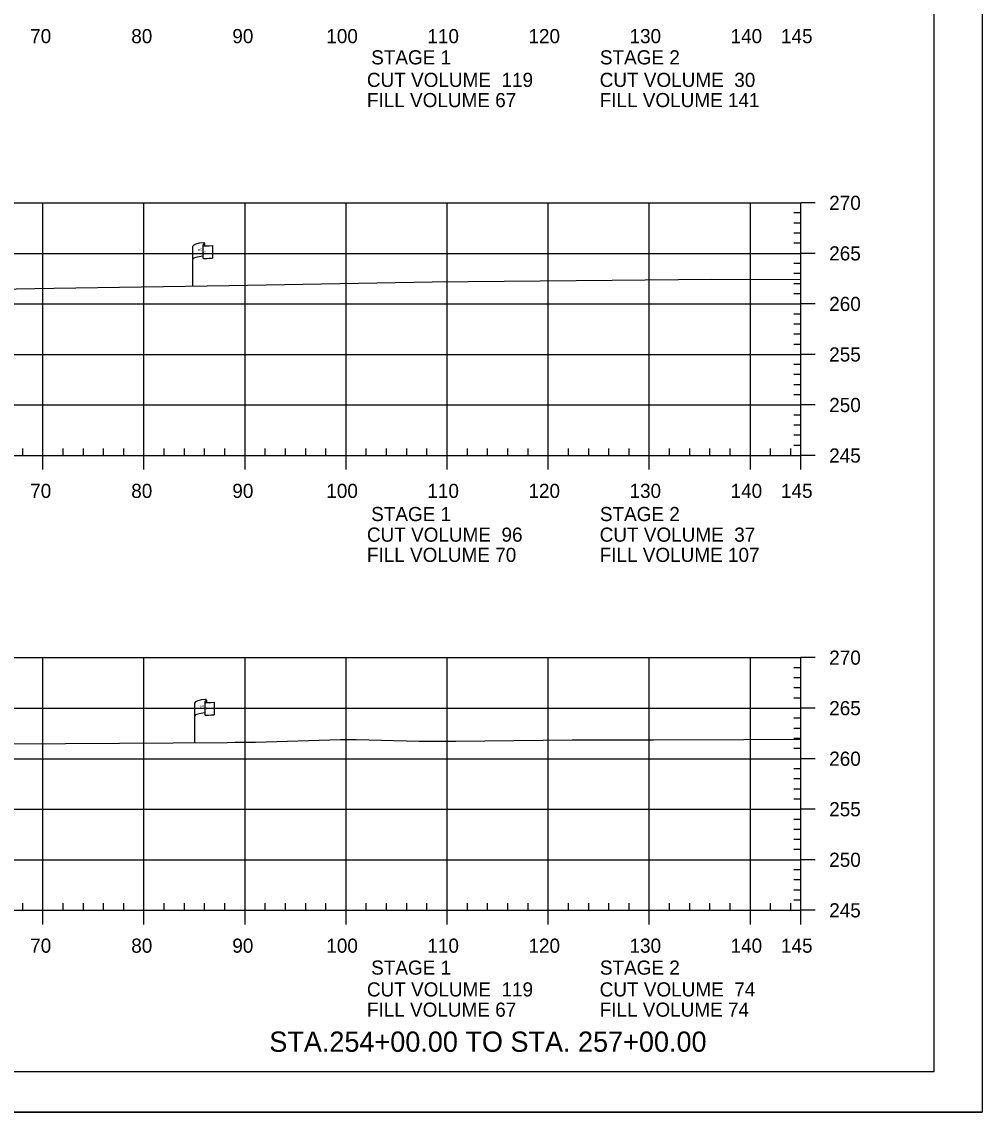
# Model space of a CAD drawing. Extents: x 1365647 to 1367999, y 387113 to 400173.
# Drawn here: x 1365962 to 1366057, y 393986.2 to 394094.1 of the extents above; entities that cross this region are included whole.
import ezdxf

# ---------------------------------------------------------------- set-up
doc = ezdxf.new("R2010")
doc.units = 0
for name, color, linetype in [('E_Existing ROW', 7, 'Continuous'), ('R_Axis', 7, 'Continuous'), ('R_Axis Annot', 7, 'Continuous'), ('R_Border', 7, 'Continuous'), ('R_Draft', 7, 'Continuous'), ('R_Exist Surface', 7, 'Continuous'), ('R_Grid', 7, 'Continuous'), ('R_No Plot', 7, 'Continuous')]:
    doc.layers.add(name, color=color, linetype=linetype)

msp = doc.modelspace()

# ---------------------------------------------------------------- linework, layer by layer
at = {"layer": 'E_Existing ROW'}
for p, q in [((1365979.92, 394072.01), (1365979.92, 394071.99)), ((1365979.92, 394071.99), (1365979.92, 394070.77)), ((1365980.09, 394072.16), (1365980.09, 394071.92)), ((1365980.86, 394071.97), (1365980.86, 394070.73)), ((1365978.93, 394067.96), (1365978.93, 394071.91)), ((1365979.11, 394022.77), (1365979.11, 394026.72)), ((1365980.1, 394026.82), (1365980.1, 394026.81)), ((1365980.1, 394026.81), (1365980.1, 394025.58)), ((1365980.27, 394026.98), (1365980.27, 394026.73)), ((1365981.04, 394026.78), (1365981.04, 394025.54))]:
    msp.add_line(p, q, dxfattribs=at)
for centre, radius, start, end in [((1365980, 394072.01), 0.078, 88.6458, 274.2828), ((1365980.01, 394072.16), 0.0783, 263.0712, 93.9564), ((1365980, 394070.77), 0.0783, 180, 273.9564), ((1365980.18, 394026.82), 0.078, 88.6458, 274.2828), ((1365980.19, 394026.98), 0.0783, 263.0712, 93.9564), ((1365980.18, 394025.58), 0.0783, 180, 273.9564)]:
    msp.add_arc(centre, radius, start, end, dxfattribs=at)
for centre, major_axis, ratio, start_param, end_param in [((1365980.51, 394071.96), (-1.58, -0.04), 0.19887, 5.030368, 6.283185), ((1365981.22, 394072.07), (-1.23, -0.13), 0.052933, 0.159456, 1.268315), ((1365980.5, 394070.64), (-1.58, -0.04), 0.19887, 5.083035, 6.194897), ((1365981.22, 394070.83), (-1.23, -0.13), 0.052933, 0.159456, 1.268315), ((1365980.69, 394026.77), (-1.58, -0.04), 0.19887, 5.030368, 6.283185), ((1365981.4, 394026.88), (-1.23, -0.13), 0.052933, 0.159456, 1.268315), ((1365980.68, 394025.45), (-1.58, -0.04), 0.19887, 5.083035, 6.194897), ((1365981.4, 394025.64), (-1.23, -0.13), 0.052933, 0.159456, 1.268315)]:
    msp.add_ellipse(centre, major_axis=major_axis, ratio=ratio, start_param=start_param, end_param=end_param, dxfattribs=at)
at = {"layer": 'R_Axis'}
for p, q in [((1366039.09, 394075.19), (1366038.39, 394075.19)), ((1366039.09, 394051.19), (1366039.09, 394076.19)), ((1366040.49, 394076.19), (1366039.09, 394076.19)), ((1366039.09, 394074.19), (1366038.39, 394074.19)), ((1366039.09, 394073.19), (1366038.39, 394073.19)), ((1366039.09, 394072.19), (1366038.39, 394072.19)), ((1366040.49, 394071.19), (1366039.09, 394071.19)), ((1366039.09, 394070.19), (1366038.39, 394070.19)), ((1366039.09, 394069.19), (1366038.39, 394069.19)), ((1366039.09, 394068.19), (1366038.39, 394068.19)), ((1366039.09, 394067.19), (1366038.39, 394067.19)), ((1366040.49, 394066.19), (1366039.09, 394066.19)), ((1366039.09, 394065.19), (1366038.39, 394065.19)), ((1366039.09, 394064.19), (1366038.39, 394064.19)), ((1366039.09, 394063.19), (1366038.39, 394063.19)), ((1366039.09, 394062.19), (1366038.39, 394062.19)), ((1366040.49, 394061.19), (1366039.09, 394061.19)), ((1366039.09, 394060.19), (1366038.39, 394060.19)), ((1366039.09, 394059.19), (1366038.39, 394059.19)), ((1366039.09, 394058.19), (1366038.39, 394058.19)), ((1366039.09, 394057.19), (1366038.39, 394057.19)), ((1366040.49, 394056.19), (1366039.09, 394056.19)), ((1366039.09, 394055.19), (1366038.39, 394055.19)), ((1366039.09, 394054.19), (1366038.39, 394054.19)), ((1366039.09, 394053.19), (1366038.39, 394053.19)), ((1365962.09, 394051.19), (1365962.09, 394051.89)), ((1365966.09, 394051.19), (1365966.09, 394051.89)), ((1365968.09, 394051.19), (1365968.09, 394051.89)), ((1365970.09, 394051.19), (1365970.09, 394051.89)), ((1365972.09, 394051.19), (1365972.09, 394051.89)), ((1365976.09, 394051.19), (1365976.09, 394051.89)), ((1365978.09, 394051.19), (1365978.09, 394051.89)), ((1365980.09, 394051.19), (1365980.09, 394051.89)), ((1365982.09, 394051.19), (1365982.09, 394051.89)), ((1365986.09, 394051.19), (1365986.09, 394051.89)), ((1365988.09, 394051.19), (1365988.09, 394051.89)), ((1365990.09, 394051.19), (1365990.09, 394051.89)), ((1365992.09, 394051.19), (1365992.09, 394051.89)), ((1365996.09, 394051.19), (1365996.09, 394051.89)), ((1365998.09, 394051.19), (1365998.09, 394051.89)), ((1366000.09, 394051.19), (1366000.09, 394051.89)), ((1366002.09, 394051.19), (1366002.09, 394051.89)), ((1366006.09, 394051.19), (1366006.09, 394051.89)), ((1366008.09, 394051.19), (1366008.09, 394051.89)), ((1366010.09, 394051.19), (1366010.09, 394051.89)), ((1366012.09, 394051.19), (1366012.09, 394051.89)), ((1366016.09, 394051.19), (1366016.09, 394051.89)), ((1366018.09, 394051.19), (1366018.09, 394051.89)), ((1366020.09, 394051.19), (1366020.09, 394051.89)), ((1366022.09, 394051.19), (1366022.09, 394051.89)), ((1366026.09, 394051.19), (1366026.09, 394051.89)), ((1366028.09, 394051.19), (1366028.09, 394051.89)), ((1366030.09, 394051.19), (1366030.09, 394051.89)), ((1366032.09, 394051.19), (1366032.09, 394051.89)), ((1366036.09, 394051.19), (1366036.09, 394051.89)), ((1366038.09, 394051.19), (1366038.09, 394051.89)), ((1366039.09, 394052.19), (1366038.39, 394052.19)), ((1365749.09, 394051.19), (1366039.09, 394051.19)), ((1365964.09, 394049.79), (1365964.09, 394051.19)), ((1365974.09, 394049.79), (1365974.09, 394051.19)), ((1365984.09, 394049.79), (1365984.09, 394051.19)), ((1365994.09, 394049.79), (1365994.09, 394051.19)), ((1366004.09, 394049.79), (1366004.09, 394051.19)), ((1366014.09, 394049.79), (1366014.09, 394051.19)), ((1366024.09, 394049.79), (1366024.09, 394051.19)), ((1366034.09, 394049.79), (1366034.09, 394051.19)), ((1366039.09, 394049.79), (1366039.09, 394051.19)), ((1366040.49, 394051.19), (1366039.09, 394051.19)), ((1366039.09, 394006.19), (1366039.09, 394031.19)), ((1366040.49, 394031.19), (1366039.09, 394031.19)), ((1366039.09, 394030.19), (1366038.39, 394030.19)), ((1366039.09, 394029.19), (1366038.39, 394029.19)), ((1366039.09, 394028.19), (1366038.39, 394028.19)), ((1366039.09, 394027.19), (1366038.39, 394027.19)), ((1366040.49, 394026.19), (1366039.09, 394026.19)), ((1366039.09, 394025.19), (1366038.39, 394025.19)), ((1366039.09, 394024.19), (1366038.39, 394024.19)), ((1366039.09, 394023.19), (1366038.39, 394023.19)), ((1366039.09, 394022.19), (1366038.39, 394022.19)), ((1366039.09, 394020.19), (1366038.39, 394020.19)), ((1366040.49, 394021.19), (1366039.09, 394021.19)), ((1366039.09, 394019.19), (1366038.39, 394019.19)), ((1366039.09, 394018.19), (1366038.39, 394018.19)), ((1366039.09, 394017.19), (1366038.39, 394017.19)), ((1366040.49, 394016.19), (1366039.09, 394016.19)), ((1366039.09, 394015.19), (1366038.39, 394015.19)), ((1366039.09, 394014.19), (1366038.39, 394014.19)), ((1366039.09, 394013.19), (1366038.39, 394013.19)), ((1366039.09, 394012.19), (1366038.39, 394012.19)), ((1366040.49, 394011.19), (1366039.09, 394011.19)), ((1366039.09, 394010.19), (1366038.39, 394010.19)), ((1366039.09, 394009.19), (1366038.39, 394009.19)), ((1366039.09, 394008.19), (1366038.39, 394008.19)), ((1366039.09, 394007.19), (1366038.39, 394007.19)), ((1365749.09, 394006.19), (1366039.09, 394006.19)), ((1365962.09, 394006.19), (1365962.09, 394006.89)), ((1365964.09, 394004.79), (1365964.09, 394006.19)), ((1365966.09, 394006.19), (1365966.09, 394006.89)), ((1365968.09, 394006.19), (1365968.09, 394006.89)), ((1365970.09, 394006.19), (1365970.09, 394006.89)), ((1365972.09, 394006.19), (1365972.09, 394006.89)), ((1365974.09, 394004.79), (1365974.09, 394006.19)), ((1365976.09, 394006.19), (1365976.09, 394006.89)), ((1365978.09, 394006.19), (1365978.09, 394006.89)), ((1365980.09, 394006.19), (1365980.09, 394006.89)), ((1365982.09, 394006.19), (1365982.09, 394006.89)), ((1365984.09, 394004.79), (1365984.09, 394006.19)), ((1365986.09, 394006.19), (1365986.09, 394006.89)), ((1365988.09, 394006.19), (1365988.09, 394006.89)), ((1365990.09, 394006.19), (1365990.09, 394006.89)), ((1365992.09, 394006.19), (1365992.09, 394006.89)), ((1365994.09, 394004.79), (1365994.09, 394006.19)), ((1365996.09, 394006.19), (1365996.09, 394006.89)), ((1365998.09, 394006.19), (1365998.09, 394006.89)), ((1366000.09, 394006.19), (1366000.09, 394006.89)), ((1366002.09, 394006.19), (1366002.09, 394006.89)), ((1366004.09, 394004.79), (1366004.09, 394006.19)), ((1366006.09, 394006.19), (1366006.09, 394006.89)), ((1366008.09, 394006.19), (1366008.09, 394006.89)), ((1366010.09, 394006.19), (1366010.09, 394006.89)), ((1366012.09, 394006.19), (1366012.09, 394006.89)), ((1366014.09, 394004.79), (1366014.09, 394006.19)), ((1366016.09, 394006.19), (1366016.09, 394006.89)), ((1366018.09, 394006.19), (1366018.09, 394006.89)), ((1366020.09, 394006.19), (1366020.09, 394006.89)), ((1366022.09, 394006.19), (1366022.09, 394006.89)), ((1366024.09, 394004.79), (1366024.09, 394006.19)), ((1366026.09, 394006.19), (1366026.09, 394006.89)), ((1366028.09, 394006.19), (1366028.09, 394006.89)), ((1366030.09, 394006.19), (1366030.09, 394006.89)), ((1366032.09, 394006.19), (1366032.09, 394006.89)), ((1366034.09, 394004.79), (1366034.09, 394006.19)), ((1366036.09, 394006.19), (1366036.09, 394006.89)), ((1366038.09, 394006.19), (1366038.09, 394006.89)), ((1366039.09, 394004.79), (1366039.09, 394006.19)), ((1366040.49, 394006.19), (1366039.09, 394006.19))]:
    msp.add_line(p, q, dxfattribs=at)
at = {"layer": 'R_Border'}
for q in [(1366052.27, 394195.65), (1365736.09, 393990.19)]:
    msp.add_line((1366052.27, 393990.19), q, dxfattribs=at)
at = {"layer": 'R_Exist Surface'}
for points in [[(1365948.31, 394067.45), (1365965.18, 394067.75), (1365982.52, 394068.02), (1366002.6, 394068.39), (1366020.43, 394068.54), (1366030.25, 394068.64), (1366039.09, 394068.62)], [(1365961.01, 394022.65), (1365966.34, 394022.69), (1365982.33, 394022.79), (1365983.11, 394022.81), (1365985.11, 394022.84), (1365993.54, 394023.09), (1365995.07, 394023.09), (1366001.33, 394022.94), (1366004.95, 394022.94), (1366016.47, 394023.05), (1366024.5, 394023.06), (1366033.43, 394023.1), (1366039.09, 394023.13)]]:
    msp.add_lwpolyline(points, dxfattribs=at)
at = {"layer": 'R_Grid'}
for p, q in [((1365749.09, 394076.19), (1366039.09, 394076.19)), ((1365964.09, 394051.19), (1365964.09, 394076.19)), ((1365974.09, 394051.19), (1365974.09, 394076.19)), ((1365984.09, 394051.19), (1365984.09, 394076.19)), ((1365994.09, 394051.19), (1365994.09, 394076.19)), ((1366004.09, 394051.19), (1366004.09, 394076.19)), ((1366014.09, 394051.19), (1366014.09, 394076.19)), ((1366024.09, 394051.19), (1366024.09, 394076.19)), ((1366034.09, 394051.19), (1366034.09, 394076.19)), ((1366039.09, 394051.19), (1366039.09, 394076.19)), ((1365749.09, 394071.19), (1366039.09, 394071.19)), ((1365749.09, 394066.19), (1366039.09, 394066.19)), ((1365749.09, 394061.19), (1366039.09, 394061.19)), ((1365749.09, 394056.19), (1366039.09, 394056.19)), ((1365749.09, 394051.19), (1366039.09, 394051.19)), ((1365749.09, 394031.19), (1366039.09, 394031.19)), ((1365964.09, 394006.19), (1365964.09, 394031.19)), ((1365974.09, 394006.19), (1365974.09, 394031.19)), ((1365984.09, 394006.19), (1365984.09, 394031.19)), ((1365994.09, 394006.19), (1365994.09, 394031.19)), ((1366004.09, 394006.19), (1366004.09, 394031.19)), ((1366014.09, 394006.19), (1366014.09, 394031.19)), ((1366024.09, 394006.19), (1366024.09, 394031.19)), ((1366034.09, 394006.19), (1366034.09, 394031.19)), ((1366039.09, 394006.19), (1366039.09, 394031.19)), ((1365749.09, 394026.19), (1366039.09, 394026.19)), ((1365749.09, 394021.19), (1366039.09, 394021.19)), ((1365749.09, 394016.19), (1366039.09, 394016.19)), ((1365749.09, 394011.19), (1366039.09, 394011.19)), ((1365749.09, 394006.19), (1366039.09, 394006.19))]:
    msp.add_line(p, q, dxfattribs=at)
at = {"layer": 'R_No Plot'}
msp.add_line((1365723.69, 393986.22), (1366057.03, 393986.22), dxfattribs=at)
msp.add_lwpolyline([(1365723.69, 394199.55), (1366057.03, 394199.55), (1366057.03, 393986.21), (1365723.69, 393986.21)], close=True, dxfattribs=at)

# ---------------------------------------------------------------- texts
at = {"layer": 'E_Existing ROW'}
for s, height, rotation, p in [('DWB 11-9-07', 0.001, 90, (1365980.09, 394071.92)), ('R ', 0.2, 9.9884, (1365979.45, 394071.41)), (' O', 0.2, 9.9884, (1365979.59, 394071.46)), ('W', 0.2, 351.1788, (1365979.92, 394071.29)), ('DWB 11-9-07', 0.001, 5.0717, (1365980.85, 394070.73)), ('DWB 11-9-07', 0.001, 90, (1365978.93, 394067.96)), ('DWB 11-9-07', 0.001, 90, (1365980.27, 394026.74)), ('R ', 0.2, 9.9884, (1365979.63, 394026.23)), (' O', 0.2, 9.9884, (1365979.77, 394026.27)), ('W', 0.2, 351.1788, (1365980.1, 394026.1)), ('DWB 11-9-07', 0.001, 5.0717, (1365981.03, 394025.54)), ('DWB 11-9-07', 0.001, 90, (1365979.11, 394022.77))]:
    msp.add_text(s, height=height, rotation=rotation, dxfattribs=at).set_placement(p)
at = {"layer": 'R_Axis Annot'}
for s, p in [('70', (1365962.83, 394091.99)), ('80', (1365972.83, 394091.99)), ('90', (1365982.83, 394091.99)), ('100', (1365992.13, 394091.99)), ('110', (1366002.13, 394091.99)), ('120', (1366012.13, 394091.99)), ('130', (1366022.13, 394091.99)), ('140', (1366032.13, 394091.99)), ('145', (1366037.12, 394091.99)), ('STAGE 1', (1365996.57, 394089.89)), ('STAGE 2', (1366019.2, 394089.89)), ('CUT VOLUME  119', (1365996.15, 394087.66)), ('CUT VOLUME  30', (1366019.18, 394087.66)), ('FILL VOLUME 67', (1365996.15, 394085.66)), ('FILL VOLUME 141', (1366019.18, 394085.66)), ('270', (1366041.89, 394075.49)), ('265', (1366041.89, 394070.49)), ('260', (1366041.89, 394065.49)), ('255', (1366041.89, 394060.49)), ('250', (1366041.89, 394055.49)), ('245', (1366041.89, 394050.49)), ('70', (1365962.83, 394046.99)), ('80', (1365972.83, 394046.99)), ('90', (1365982.83, 394046.99)), ('100', (1365992.13, 394046.99)), ('110', (1366002.13, 394046.99)), ('120', (1366012.13, 394046.99)), ('130', (1366022.13, 394046.99)), ('140', (1366032.13, 394046.99)), ('145', (1366037.12, 394046.99)), ('STAGE 1', (1365996.57, 394044.7)), ('STAGE 2', (1366019.2, 394044.7)), ('CUT VOLUME  96', (1365996.15, 394042.66)), ('CUT VOLUME  37', (1366019.18, 394042.66)), ('FILL VOLUME 70', (1365996.15, 394040.66)), ('FILL VOLUME 107', (1366019.18, 394040.66)), ('270', (1366041.89, 394030.49)), ('265', (1366041.89, 394025.49)), ('260', (1366041.89, 394020.49)), ('255', (1366041.89, 394015.49)), ('250', (1366041.89, 394010.49)), ('245', (1366041.89, 394005.49)), ('70', (1365962.83, 394001.99)), ('80', (1365972.83, 394001.99)), ('90', (1365982.83, 394001.99)), ('100', (1365992.13, 394001.99)), ('110', (1366002.13, 394001.99)), ('120', (1366012.13, 394001.99)), ('130', (1366022.13, 394001.99)), ('140', (1366032.13, 394001.99)), ('145', (1366037.12, 394001.99)), ('STAGE 1', (1365996.57, 393999.82)), ('STAGE 2', (1366019.2, 393999.82)), ('CUT VOLUME  119', (1365996.15, 393997.66)), ('CUT VOLUME  74', (1366019.18, 393997.66)), ('FILL VOLUME 67', (1365996.15, 393995.66)), ('FILL VOLUME 74', (1366019.18, 393995.66))]:
    msp.add_text(s, height=1.4, dxfattribs=at).set_placement(p)
at = {"layer": 'R_Draft'}
msp.add_text('STA.254+00.00 TO STA. 257+00.00', height=2, dxfattribs=at).set_placement((1365986.49, 393992.19))

doc.saveas('drawing.dxf')
